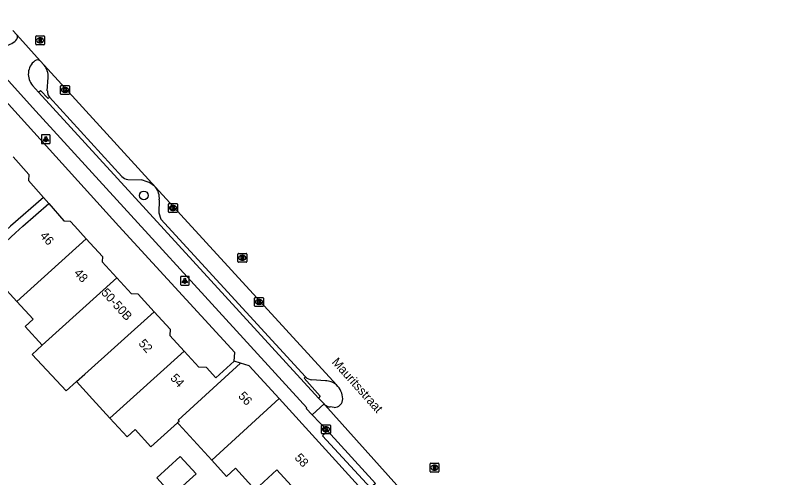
# Model space of a CAD drawing. Extents: x 159961 to 160856, y 382704 to 383353.
# Drawn here: x 160765.5 to 160851.5, y 382971.7 to 383023.8 of the extents above; entities that cross this region are included whole.
import ezdxf

# ---------------------------------------------------------------- set-up
doc = ezdxf.new("R2010")
doc.units = 0
for name, color, linetype in [('IMGEO_Boom', 7, 'Continuous'), ('IMGEO_Fietspad_gesloten', 7, 'Continuous'), ('IMGEO_Kolk', 7, 'Continuous'), ('IMGEO_Lichtpunt', 7, 'Continuous'), ('IMGEO_Openbare_ruimte_label', 7, 'Continuous'), ('IMGEO_Pand', 7, 'Continuous'), ('IMGEO_Pand_nummerreeks', 7, 'Continuous'), ('IMGEO_Pand_overbouw', 7, 'Continuous'), ('IMGEO_Parkeervlak_open', 7, 'Continuous'), ('IMGEO_Rijbaan_lokaal_gesloten', 7, 'Continuous'), ('IMGEO_Rioolput', 7, 'Continuous'), ('IMGEO_Verkeerseiland_gesloten', 7, 'Continuous'), ('IMGEO_Voetpad_open', 7, 'Continuous')]:
    doc.layers.add(name, color=color, linetype=linetype)

msp = doc.modelspace()

# ---------------------------------------------------------------- linework, layer by layer
at = {"layer": 'IMGEO_Boom'}
msp.add_circle((160780.022, 383003.476), 0.489, dxfattribs=at)
at = {"layer": 'IMGEO_Fietspad_gesloten'}
for points in [[(160685.483, 383106.174), (160688.293, 383103.007), (160697.195, 383092.363), (160750.512, 383032.262), (160767.848, 383012.954), (160798.378, 382979.546), (160798.294, 382979.468), (160798.967, 382978.754)], [(160768.171, 383015.103), (160767.486, 383015.878)], [(160799.663, 382980.632), (160768.171, 383015.103)], [(160800.31, 382979.98), (160799.663, 382980.632)]]:
    msp.add_lwpolyline(points, dxfattribs=at)
for centre, radius, start, end in [((160764.301, 383022.286), 1.887, 221.18065, 314.25819), ((160765.264, 383021.312), 0.518, 313.18598, 30.22705), ((160768.897, 383017.142), 1.894, 128.02216, 221.85896), ((160768.039, 383018.256), 0.488, 50.41422, 129.21613)]:
    msp.add_arc(centre, radius, start, end, dxfattribs=at)
at = {"layer": 'IMGEO_Kolk'}
for p, q in [((160770.63, 383014.94), (160770.63, 383015.792)), ((160770.705, 383015.866), (160771.557, 383015.866)), ((160771.631, 383015.792), (160771.631, 383014.94)), ((160771.557, 383014.866), (160770.705, 383014.866)), ((160771.141, 383015.086), (160771.116, 383015.086)), ((160771.118, 383015.646), (160771.143, 383015.646)), ((160782.784, 383001.636), (160782.784, 383002.488)), ((160782.859, 383002.562), (160783.711, 383002.562)), ((160783.272, 383002.342), (160783.297, 383002.342)), ((160783.785, 383002.488), (160783.785, 383001.636)), ((160783.711, 383001.562), (160782.859, 383001.562)), ((160783.295, 383001.782), (160783.27, 383001.782)), ((160792.469, 382991.044), (160792.469, 382991.896)), ((160792.544, 382991.97), (160793.396, 382991.97)), ((160792.957, 382991.75), (160792.982, 382991.75)), ((160793.47, 382991.896), (160793.47, 382991.044)), ((160793.396, 382990.97), (160792.544, 382990.97)), ((160792.98, 382991.19), (160792.955, 382991.19)), ((160800.009, 382976.691), (160800.009, 382977.543)), ((160800.084, 382977.617), (160800.936, 382977.617)), ((160800.497, 382977.397), (160800.522, 382977.397)), ((160801.01, 382977.543), (160801.01, 382976.691)), ((160800.936, 382976.617), (160800.084, 382976.617)), ((160800.52, 382976.837), (160800.495, 382976.837))]:
    msp.add_line(p, q, dxfattribs=at)
for points in [[(160770.63, 383014.94), (160770.63, 383015.792)], [(160770.705, 383015.866), (160771.557, 383015.866)], [(160771.631, 383015.792), (160771.631, 383014.94)], [(160771.557, 383014.866), (160770.705, 383014.866)], [(160770.951, 383015.566), (160771.074, 383015.566), (160771.074, 383015.415), (160771.204, 383015.566), (160771.368, 383015.566), (160771.222, 383015.415), (160771.375, 383015.166), (160771.223, 383015.166), (160771.138, 383015.33), (160771.074, 383015.263), (160771.074, 383015.166), (160770.951, 383015.166), (160770.951, 383015.566)], [(160782.784, 383001.636), (160782.784, 383002.488)], [(160782.859, 383002.562), (160783.711, 383002.562)], [(160783.105, 383002.262), (160783.228, 383002.262), (160783.228, 383002.111), (160783.358, 383002.262), (160783.522, 383002.262), (160783.376, 383002.111), (160783.529, 383001.862), (160783.377, 383001.862), (160783.292, 383002.026), (160783.228, 383001.959), (160783.228, 383001.862), (160783.105, 383001.862), (160783.105, 383002.262)], [(160783.785, 383002.488), (160783.785, 383001.636)], [(160783.711, 383001.562), (160782.859, 383001.562)], [(160792.469, 382991.044), (160792.469, 382991.896)], [(160792.544, 382991.97), (160793.396, 382991.97)], [(160792.79, 382991.67), (160792.913, 382991.67), (160792.913, 382991.519), (160793.043, 382991.67), (160793.207, 382991.67), (160793.061, 382991.519), (160793.214, 382991.27), (160793.062, 382991.27), (160792.977, 382991.434), (160792.913, 382991.367), (160792.913, 382991.27), (160792.79, 382991.27), (160792.79, 382991.67)], [(160793.47, 382991.896), (160793.47, 382991.044)], [(160793.396, 382990.97), (160792.544, 382990.97)], [(160800.009, 382976.691), (160800.009, 382977.543)], [(160800.084, 382977.617), (160800.936, 382977.617)], [(160800.33, 382977.317), (160800.453, 382977.317), (160800.453, 382977.166), (160800.583, 382977.317), (160800.747, 382977.317), (160800.601, 382977.166), (160800.754, 382976.917), (160800.602, 382976.917), (160800.517, 382977.081), (160800.453, 382977.014), (160800.453, 382976.917), (160800.33, 382976.917), (160800.33, 382977.317)], [(160801.01, 382977.543), (160801.01, 382976.691)], [(160800.936, 382976.617), (160800.084, 382976.617)]]:
    msp.add_lwpolyline(points, dxfattribs=at)
for centre, start, end in [((160770.707, 383015.79), 91.55205, 178.44795), ((160770.707, 383015.79), 91.55205, 178.44795), ((160771.555, 383015.79), 1.55205, 88.44795), ((160771.555, 383015.79), 1.55205, 88.44795), ((160770.707, 383014.942), 181.55205, 268.44795), ((160770.707, 383014.942), 181.55205, 268.44795), ((160771.555, 383014.942), 271.55205, 358.44795), ((160771.555, 383014.942), 271.55205, 358.44795), ((160782.861, 383002.486), 91.55205, 178.44795), ((160782.861, 383002.486), 91.55205, 178.44795), ((160783.709, 383002.486), 1.55205, 88.44795), ((160783.709, 383002.486), 1.55205, 88.44795), ((160782.861, 383001.638), 181.55205, 268.44795), ((160782.861, 383001.638), 181.55205, 268.44795), ((160783.709, 383001.638), 271.55205, 358.44795), ((160783.709, 383001.638), 271.55205, 358.44795), ((160792.546, 382991.894), 91.55205, 178.44795), ((160792.546, 382991.894), 91.55205, 178.44795), ((160793.394, 382991.894), 1.55205, 88.44795), ((160793.394, 382991.894), 1.55205, 88.44795), ((160792.546, 382991.046), 181.55205, 268.44795), ((160792.546, 382991.046), 181.55205, 268.44795), ((160793.394, 382991.046), 271.55205, 358.44795), ((160793.394, 382991.046), 271.55205, 358.44795), ((160800.086, 382977.541), 91.55205, 178.44795), ((160800.086, 382977.541), 91.55205, 178.44795), ((160800.934, 382977.541), 1.55205, 88.44795), ((160800.934, 382977.541), 1.55205, 88.44795), ((160800.086, 382976.693), 181.55205, 268.44795), ((160800.086, 382976.693), 181.55205, 268.44795), ((160800.934, 382976.693), 271.55205, 358.44795), ((160800.934, 382976.693), 271.55205, 358.44795)]:
    msp.add_arc(centre, 0.0765, start, end, dxfattribs=at)
for centre, major_axis, ratio, start_param, end_param in [((160771.117, 383015.366), (-0.387, 0.002), 0.722429, 4.712389, 7.853982), ((160771.142, 383015.366), (-0.39, 0.002), 0.717154, 1.570796, 4.712389), ((160783.271, 383002.062), (-0.387, 0.002), 0.722429, 4.712389, 7.853982), ((160783.296, 383002.062), (-0.39, 0.002), 0.717154, 1.570796, 4.712389), ((160792.956, 382991.47), (-0.387, 0.002), 0.722429, 4.712389, 7.853982), ((160792.981, 382991.47), (-0.39, 0.002), 0.717154, 1.570796, 4.712389), ((160800.496, 382977.117), (-0.387, 0.002), 0.722429, 4.712389, 7.853982), ((160800.521, 382977.117), (-0.39, 0.002), 0.717154, 1.570796, 4.712389)]:
    msp.add_ellipse(centre, major_axis=major_axis, ratio=ratio, start_param=start_param, end_param=end_param, dxfattribs=at)
at = {"layer": 'IMGEO_Lichtpunt'}
for p, q in [((160768.474, 383010.218), (160768.474, 383009.411)), ((160768.474, 383010.218), (160768.474, 383009.411)), ((160769.376, 383010.313), (160768.568, 383010.313)), ((160769.376, 383010.313), (160768.568, 383010.313)), ((160769.47, 383009.411), (160769.47, 383010.218)), ((160769.47, 383009.411), (160769.47, 383010.218)), ((160768.568, 383009.317), (160769.376, 383009.317)), ((160768.568, 383009.317), (160769.376, 383009.317)), ((160784.132, 382994.255), (160784.132, 382993.448)), ((160784.132, 382994.255), (160784.132, 382993.448)), ((160785.034, 382994.35), (160784.226, 382994.35)), ((160785.034, 382994.35), (160784.226, 382994.35)), ((160785.128, 382993.448), (160785.128, 382994.255)), ((160785.128, 382993.448), (160785.128, 382994.255)), ((160784.226, 382993.354), (160785.034, 382993.354)), ((160784.226, 382993.354), (160785.034, 382993.354))]:
    msp.add_line(p, q, dxfattribs=at)
for points in [[(160768.848, 383009.882), (160768.887, 383009.854), (160768.699, 383009.592), (160768.661, 383009.619), (160768.848, 383009.882)], [(160768.95, 383009.834), (160768.997, 383009.834), (160768.997, 383009.512), (160768.95, 383009.512), (160768.95, 383009.834)], [(160769.06, 383009.854), (160769.098, 383009.881), (160769.285, 383009.619), (160769.246, 383009.591), (160769.06, 383009.854)], [(160784.506, 382993.919), (160784.545, 382993.891), (160784.357, 382993.629), (160784.319, 382993.656), (160784.506, 382993.919)], [(160784.608, 382993.871), (160784.655, 382993.871), (160784.655, 382993.549), (160784.608, 382993.549), (160784.608, 382993.871)], [(160784.718, 382993.891), (160784.756, 382993.918), (160784.943, 382993.656), (160784.904, 382993.628), (160784.718, 382993.891)]]:
    msp.add_lwpolyline(points, dxfattribs=at)
for centre in [(160768.973, 383010.016), (160784.631, 382994.053)]:
    msp.add_circle(centre, 0.0994, dxfattribs=at)
for centre, start, end in [((160768.568, 383010.218), 90, 180), ((160768.568, 383010.218), 90, 180), ((160769.376, 383010.218), 0, 90), ((160769.376, 383010.218), 0, 90), ((160768.568, 383009.411), 180, 270), ((160768.568, 383009.411), 180, 270), ((160769.376, 383009.411), 270, 0), ((160769.376, 383009.411), 270, 360), ((160784.226, 382994.255), 90, 180), ((160784.226, 382994.255), 90, 180), ((160785.034, 382994.255), 0, 90), ((160785.034, 382994.255), 0, 90), ((160784.226, 382993.448), 180, 270), ((160784.226, 382993.448), 180, 270), ((160785.034, 382993.448), 270, 0), ((160785.034, 382993.448), 270, 360)]:
    msp.add_arc(centre, 0.0946, start, end, dxfattribs=at)
at = {"layer": 'IMGEO_Pand'}
for points in [[(160765.298, 383007.812), (160767.05, 383005.826), (160767.009, 383005.172), (160768.701, 383003.251), (160765.011, 383000), (160762.266, 382997.519), (160762.051, 382997.755), (160760.014, 382995.897), (160758.066, 382998.032), (160756.44, 382999.814), (160757.384, 383000.676)], [(160765.72, 382991.53), (160763.872, 382993.555), (160762.94, 382992.705), (160760.875, 382994.967), (160762.903, 382996.824), (160765.559, 382999.257), (160766.402, 383000), (160769.311, 383002.563), (160771.019, 383000.626), (160771.711, 383000.582), (160772.227, 383000), (160773.529, 382998.573)], [(160765.72, 382991.53), (160773.529, 382998.573)], [(160773.529, 382998.573), (160775.354, 382996.572), (160775.326, 382995.972), (160776.971, 382994.169)], [(160776.971, 382994.169), (160768.576, 382986.598)], [(160781.179, 382990.366), (160779.385, 382992.332), (160778.615, 382992.367), (160776.971, 382994.169)], [(160768.576, 382986.598), (160766.665, 382988.693), (160767.562, 382989.511), (160765.72, 382991.53)], [(160772.437, 382982.483), (160773.363, 382983.318), (160781.179, 382990.366)], [(160781.179, 382990.366), (160782.97, 382988.402), (160782.938, 382987.703), (160784.566, 382985.918)], [(160768.576, 382986.598), (160767.424, 382985.559), (160771.279, 382981.439), (160772.437, 382982.483)], [(160784.566, 382985.918), (160776.192, 382978.367)], [(160790.193, 382984.786), (160788.134, 382982.907), (160787.051, 382984.095), (160786.193, 382984.134), (160784.566, 382985.918)], [(160790.89, 382984.564), (160790.193, 382984.786)], [(160790.89, 382984.564), (160783.864, 382978.15), (160783.996, 382978.005), (160783.819, 382977.845)], [(160795.23, 382980.568), (160791.864, 382984.255), (160790.89, 382984.564)], [(160776.192, 382978.367), (160774.236, 382980.511), (160772.437, 382982.483)], [(160787.65, 382973.646), (160795.23, 382980.568)], [(160795.23, 382980.568), (160804.564, 382970.344)], [(160776.192, 382978.367), (160778.119, 382976.255), (160779.035, 382977.09), (160780.818, 382975.135), (160783.819, 382977.845)], [(160783.819, 382977.845), (160783.961, 382977.689), (160787.65, 382973.646)], [(160781.463, 382971.635), (160783.247, 382969.68), (160785.886, 382972.09), (160784.102, 382974.045), (160781.463, 382971.635)], [(160804.564, 382970.344), (160801.549, 382967.593), (160799.427, 382967.69), (160795, 382972.542), (160792.547, 382970.305), (160790.346, 382972.718), (160789.337, 382971.797), (160787.65, 382973.646)]]:
    msp.add_lwpolyline(points, dxfattribs=at)
at = {"layer": 'IMGEO_Pand_overbouw'}
msp.add_lwpolyline([(160768.701, 383003.251), (160765.011, 383000), (160762.266, 382997.519), (160762.903, 382996.824), (160765.559, 382999.257), (160766.402, 383000), (160769.311, 383002.563)], close=True, dxfattribs=at)
at = {"layer": 'IMGEO_Parkeervlak_open'}
for points in [[(160769.147, 383015.273), (160769.234, 383016.761)], [(160769.389, 383014.532), (160777.531, 383005.612)], [(160778.207, 383005.276), (160779.735, 383005.212)], [(160781.754, 383002.991), (160781.708, 383001.508), (160781.941, 383000.79), (160798.218, 382983.015)], [(160800.449, 382982.578), (160798.911, 382982.675)]]:
    msp.add_lwpolyline(points, dxfattribs=at)
for centre, radius, start, end in [((160767.33, 383016.921), 1.91, 355.19536, 40.86808), ((160770.343, 383015.253), 1.196, 179.06408, 217.10852), ((160778.354, 383006.42), 1.153, 224.46977, 262.67168), ((160779.086, 383001.964), 3.313, 47.11929, 78.69882), ((160779.698, 383003.144), 2.062, 355.74238, 37.20502), ((160799.105, 382983.947), 1.287, 226.41004, 261.32293), ((160800.399, 382980.492), 2.087, 51.06556, 88.6405)]:
    msp.add_arc(centre, radius, start, end, dxfattribs=at)
at = {"layer": 'IMGEO_Rijbaan_lokaal_gesloten'}
for points in [[(160765.265, 383022.079), (160765.711, 383021.573)], [(160765.711, 383021.573), (160768.35, 383018.632)], [(160768.35, 383018.632), (160768.775, 383018.171)], [(160768.775, 383018.171), (160781.34, 383004.391)], [(160781.34, 383004.391), (160801.711, 382982.115)], [(160800.31, 382979.98), (160798.967, 382978.754)], [(160800.402, 382979.877), (160800.31, 382979.98)], [(160800.402, 382979.877), (160819.204, 382958.875), (160827.054, 382950.357), (160837.424, 382939.285), (160843.797, 382932.982), (160850.134, 382926.942), (160850.745, 382926.352), (160851.248, 382925.89), (160851.491, 382925.63)], [(160801.442, 382979.568), (160800.974, 382979.642)], [(160798.967, 382978.754), (160800.674, 382976.938)], [(160800.674, 382976.938), (160806.085, 382971.014)]]:
    msp.add_lwpolyline(points, dxfattribs=at)
for centre, radius, start, end in [((160800.103, 382980.466), 2.303, 2.38224, 45.71378), ((160801.436, 382980.536), 0.968, 270.3481, 1.52644), ((160800.991, 382980.497), 0.855, 226.47156, 268.85888)]:
    msp.add_arc(centre, radius, start, end, dxfattribs=at)
at = {"layer": 'IMGEO_Rioolput'}
for p, q in [((160767.844, 383020.531), (160767.844, 383021.383)), ((160767.919, 383021.457), (160768.771, 383021.457)), ((160768.332, 383021.237), (160768.357, 383021.237)), ((160768.845, 383021.383), (160768.845, 383020.531)), ((160768.771, 383020.457), (160767.919, 383020.457)), ((160768.355, 383020.677), (160768.33, 383020.677)), ((160790.607, 382996.018), (160790.607, 382996.87)), ((160790.682, 382996.944), (160791.534, 382996.944)), ((160791.608, 382996.87), (160791.608, 382996.018)), ((160791.534, 382995.944), (160790.682, 382995.944)), ((160791.118, 382996.164), (160791.093, 382996.164)), ((160791.095, 382996.724), (160791.12, 382996.724)), ((160812.237, 382972.364), (160812.237, 382973.216)), ((160812.312, 382973.29), (160813.164, 382973.29)), ((160812.725, 382973.07), (160812.75, 382973.07)), ((160813.238, 382973.216), (160813.238, 382972.364)), ((160813.164, 382972.29), (160812.312, 382972.29)), ((160812.748, 382972.51), (160812.723, 382972.51))]:
    msp.add_line(p, q, dxfattribs=at)
for points in [[(160767.844, 383020.531), (160767.844, 383021.383)], [(160767.919, 383021.457), (160768.771, 383021.457)], [(160768.433, 383021.155), (160768.181, 383021.157), (160768.181, 383020.757)], [(160768.181, 383020.757), (160768.305, 383020.757), (160768.305, 383020.919), (160768.316, 383020.919)], [(160768.359, 383021.076), (160768.305, 383021.076), (160768.305, 383020.995)], [(160768.305, 383020.995), (160768.357, 383020.995)], [(160768.363, 383020.89), (160768.434, 383020.757), (160768.574, 383020.757), (160768.509, 383020.883)], [(160768.845, 383021.383), (160768.845, 383020.531)], [(160768.771, 383020.457), (160767.919, 383020.457)], [(160790.607, 382996.018), (160790.607, 382996.87)], [(160790.682, 382996.944), (160791.534, 382996.944)], [(160791.608, 382996.87), (160791.608, 382996.018)], [(160791.534, 382995.944), (160790.682, 382995.944)], [(160791.196, 382996.642), (160790.944, 382996.644), (160790.944, 382996.244)], [(160790.944, 382996.244), (160791.068, 382996.244), (160791.068, 382996.406), (160791.079, 382996.406)], [(160791.122, 382996.563), (160791.068, 382996.563), (160791.068, 382996.482)], [(160791.068, 382996.482), (160791.12, 382996.482)], [(160791.126, 382996.377), (160791.197, 382996.244), (160791.337, 382996.244), (160791.272, 382996.37)], [(160812.237, 382972.364), (160812.237, 382973.216)], [(160812.312, 382973.29), (160813.164, 382973.29)], [(160812.826, 382972.988), (160812.574, 382972.99), (160812.574, 382972.59)], [(160812.574, 382972.59), (160812.698, 382972.59), (160812.698, 382972.752), (160812.709, 382972.752)], [(160812.752, 382972.909), (160812.698, 382972.909), (160812.698, 382972.828)], [(160812.698, 382972.828), (160812.75, 382972.828)], [(160813.238, 382973.216), (160813.238, 382972.364)], [(160813.164, 382972.29), (160812.312, 382972.29)], [(160812.756, 382972.723), (160812.827, 382972.59), (160812.967, 382972.59), (160812.902, 382972.716)]]:
    msp.add_lwpolyline(points, dxfattribs=at)
for centre, radius, start, end in [((160767.921, 383021.381), 0.0765, 91.55205, 178.44795), ((160767.921, 383021.381), 0.0765, 91.55205, 178.44795), ((160768.315, 383020.866), 0.0533, 26.02933, 88.69889), ((160768.341, 383021.184), 0.19, 274.7715, 282.96867), ((160768.365, 383020.98), 0.0964, 77.00612, 93.18647), ((160768.379, 383021.037), 0.0378, 276.66336, 79.67722), ((160768.432, 383021.045), 0.109, 350.36119, 89.41601), ((160768.43, 383021.045), 0.112, 277.58423, 350.98172), ((160768.414, 383020.83), 0.108, 29.51342, 73.79051), ((160768.769, 383021.381), 0.0765, 1.55205, 88.44795), ((160768.769, 383021.381), 0.0765, 1.55205, 88.44795), ((160767.921, 383020.533), 0.0765, 181.55205, 268.44795), ((160767.921, 383020.533), 0.0765, 181.55205, 268.44795), ((160768.769, 383020.533), 0.0765, 271.55205, 358.44795), ((160768.769, 383020.533), 0.0765, 271.55205, 358.44795), ((160790.684, 382996.868), 0.0765, 91.55205, 178.44795), ((160790.684, 382996.868), 0.0765, 91.55205, 178.44795), ((160791.532, 382996.868), 0.0765, 1.55205, 88.44795), ((160791.532, 382996.868), 0.0765, 1.55205, 88.44795), ((160790.684, 382996.02), 0.0765, 181.55205, 268.44795), ((160790.684, 382996.02), 0.0765, 181.55205, 268.44795), ((160791.078, 382996.353), 0.0533, 26.02933, 88.69889), ((160791.104, 382996.671), 0.19, 274.7715, 282.96867), ((160791.128, 382996.467), 0.0964, 77.00612, 93.18647), ((160791.142, 382996.524), 0.0378, 276.66336, 79.67722), ((160791.195, 382996.532), 0.109, 350.36119, 89.41601), ((160791.193, 382996.532), 0.112, 277.58423, 350.98172), ((160791.177, 382996.317), 0.108, 29.51342, 73.79051), ((160791.532, 382996.02), 0.0765, 271.55205, 358.44795), ((160791.532, 382996.02), 0.0765, 271.55205, 358.44795), ((160812.314, 382973.214), 0.0765, 91.55205, 178.44795), ((160812.314, 382973.214), 0.0765, 91.55205, 178.44795), ((160812.708, 382972.699), 0.0533, 26.02933, 88.69889), ((160812.734, 382973.017), 0.19, 274.7715, 282.96867), ((160812.758, 382972.813), 0.0964, 77.00612, 93.18647), ((160812.772, 382972.87), 0.0378, 276.66336, 79.67722), ((160812.825, 382972.878), 0.109, 350.36119, 89.41601), ((160812.823, 382972.878), 0.112, 277.58423, 350.98172), ((160812.807, 382972.663), 0.108, 29.51342, 73.79051), ((160813.162, 382973.214), 0.0765, 1.55205, 88.44795), ((160813.162, 382973.214), 0.0765, 1.55205, 88.44795), ((160812.314, 382972.366), 0.0765, 181.55205, 268.44795), ((160812.314, 382972.366), 0.0765, 181.55205, 268.44795), ((160813.162, 382972.366), 0.0765, 271.55205, 358.44795), ((160813.162, 382972.366), 0.0765, 271.55205, 358.44795)]:
    msp.add_arc(centre, radius, start, end, dxfattribs=at)
for centre, major_axis, ratio, start_param, end_param in [((160768.331, 383020.957), (-0.387, 0.002), 0.722429, 4.712389, 7.853982), ((160768.356, 383020.957), (-0.39, 0.002), 0.717154, 1.570796, 4.712389), ((160791.094, 382996.444), (-0.387, 0.002), 0.722429, 4.712389, 7.853982), ((160791.119, 382996.444), (-0.39, 0.002), 0.717154, 1.570796, 4.712389), ((160812.724, 382972.79), (-0.387, 0.002), 0.722429, 4.712389, 7.853982), ((160812.749, 382972.79), (-0.39, 0.002), 0.717154, 1.570796, 4.712389)]:
    msp.add_ellipse(centre, major_axis=major_axis, ratio=ratio, start_param=start_param, end_param=end_param, dxfattribs=at)
at = {"layer": 'IMGEO_Verkeerseiland_gesloten'}
for points in [[(160768.171, 383015.103), (160768.396, 383015.285), (160769.234, 383014.393), (160769.389, 383014.532)], [(160798.218, 382983.015), (160798.069, 382982.871), (160799.88, 382980.845), (160799.663, 382980.632)]]:
    msp.add_lwpolyline(points, dxfattribs=at)
at = {"layer": 'IMGEO_Voetpad_open'}
for points in [[(160790.193, 382984.786), (160790.273, 382985.751), (160777.189, 383000), (160752.695, 383027.147), (160693.284, 383094.955), (160693.113, 383094.806), (160692.06, 383095.951), (160690.078, 383098.106), (160682.942, 383106.472)], [(160806.085, 382971.014), (160805.536, 382970.523), (160800.113, 382976.385), (160800.674, 382976.938)]]:
    msp.add_lwpolyline(points, dxfattribs=at)

# ---------------------------------------------------------------- texts
at = {"layer": 'IMGEO_Openbare_ruimte_label'}
msp.add_text('Mauritsstraat', height=1, rotation=311.75725, dxfattribs=at).set_placement((160801.116, 382984.636))
at = {"layer": 'IMGEO_Pand_nummerreeks'}
for s, rotation, p in [('46', 312.38206, (160768.247, 382998.864)), ('48', 312.38206, (160772.079, 382994.665)), ('50-50B', 312.37575, (160775.151, 382992.455)), ('52', 312.55336, (160779.351, 382986.727)), ('54', 312.55336, (160782.924, 382982.834)), ('56', 312.39294, (160790.569, 382980.81)), ('58', 312.39441, (160796.921, 382973.853))]:
    msp.add_text(s, height=1, rotation=rotation, dxfattribs=at).set_placement(p)

doc.saveas('drawing.dxf')
